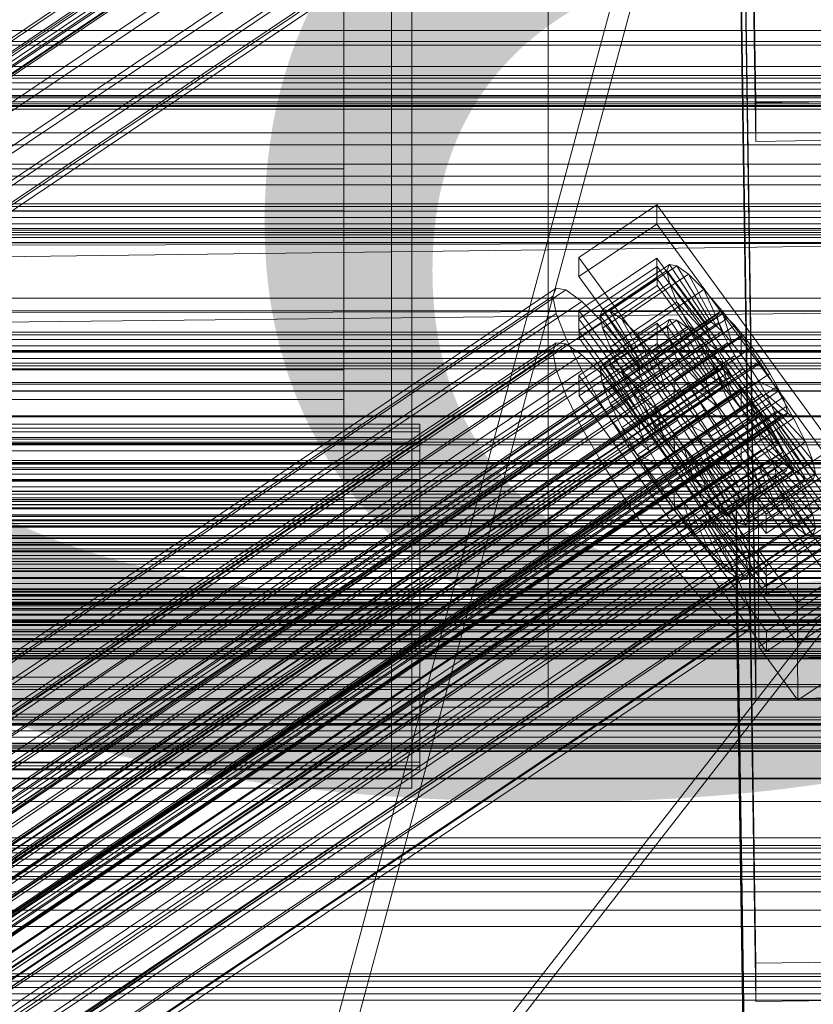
# Model space of a CAD drawing. Header units: millimetres. Extents: x -4395 to 65662, y -65530 to 6847.
# Tile 453 of 656: x 252 to 369, y -33327 to -33182. Entities that reach past the tile are written whole.
import ezdxf

# ---------------------------------------------------------------- set-up
doc = ezdxf.new("R2010")
doc.units = ezdxf.units.MM
for name, color, linetype, lineweight in [('COTAS_P', 1, 'Continuous', 0), ('frontal_briquetadora', 7, 'Continuous', 0), ('frontal_C01', 7, 'Continuous', 0), ('frontal_C02', 7, 'Continuous', 0), ('frontal_C03', 7, 'Continuous', 0), ('frontal_secador', 7, 'Continuous', 0)]:
    doc.layers.add(name, color=color, linetype=linetype, lineweight=lineweight)
doc.dimstyles.new('R19_100', dxfattribs={"dimtxt": 250, "dimasz": 150, "dimexe": 150, "dimexo": 80, "dimgap": 100, "dimtad": 1, "dimtih": 1, "dimtoh": 1, "dimdsep": 46, "dimcen": 0.09, "dimadec": 0, "dimazin": 0, "dimtfac": 1, "dimtdec": 4, "dimtofl": 0, "dimtmove": 0, "dimatfit": 3, "dimfxl": 1, "dimtolj": 1, "dimtzin": 0, "dimarcsym": 0})

# ---------------------------------------------------------------- blocks, each defined once
blk = doc.blocks.new('DIM_R33_44')
at = {"layer": 'COTAS_P'}
for p, q in [((-150, -32200), (550, -32200)), ((550, -32200), (505, -32350)), ((550, -34800), (550, -32200)), ((550, -32200), (595, -32350)), ((550, -34800), (505, -34650)), ((550, -34800), (595, -34650)), ((-150, -34800), (550, -34800))]:
    blk.add_line(p, q, dxfattribs=at)
blk.add_text('2600 P', height=250, rotation=90, dxfattribs=at).set_placement((450, -33500))

msp = doc.modelspace()

# ---------------------------------------------------------------- linework, layer by layer
at = {"layer": 'frontal_briquetadora'}
for p, q in [((207, -33670), (342, -33170)), ((210, -33670), (345, -33170))]:
    msp.add_line(p, q, dxfattribs=at)
at = {"layer": 'frontal_C01'}
for p, q in [((360.514, -33194.484), (357.646, -33000.108)), ((360.514, -33200.129), (357.646, -33005.754)), ((147.554, -33254.584), (361.352, -33110.896)), ((149.85, -33253.504), (363.648, -33109.816)), ((148.798, -33256.036), (362.596, -33112.348)), ((150.672, -33255.154), (364.471, -33111.466)), ((149.865, -33257.097), (363.664, -33113.408)), ((151.191, -33256.473), (364.989, -33112.785)), ((151.369, -33257.372), (365.168, -33113.683)), ((150.683, -33257.694), (364.482, -33114.006)), ((151.196, -33257.788), (364.995, -33114.1)), ((168.21, -33244.16), (352.519, -33120.291)), ((160.982, -33247.56), (345.291, -33123.691)), ((171.232, -33249.432), (355.541, -33125.563)), ((360.514, -33320.762), (357.646, -33126.386)), ((164.752, -33252.481), (349.061, -33128.612)), ((173.554, -33254.089), (357.863, -33130.219)), ((360.514, -33326.407), (357.646, -33132.031)), ((168.263, -33256.578), (352.572, -33132.708)), ((175.016, -33257.811), (359.326, -33133.942)), ((171.275, -33259.571), (355.584, -33135.702)), ((175.521, -33260.347), (359.83, -33136.477)), ((173.584, -33261.258), (357.893, -33137.388)), ((175.032, -33261.522), (359.341, -33137.653)), ((300, -33166.179), (300, -33204.143)), ((300, -33210.34), (300, -33173.768)), ((-425, -33189.122), (425, -33189.122)), ((378.512, -33194.239), (360.514, -33194.484)), ((360.514, -33194.484), (360.514, -33200.129)), ((425, -33200.634), (-425, -33200.634)), ((360.514, -33200.129), (378.512, -33199.885)), ((425, -33203.46), (-425, -33203.46)), ((300, -33204.143), (-300, -33204.143)), ((300, -33204.143), (300, -33233.648)), ((300, -33210.34), (-300, -33210.34)), ((300, -33238.029), (300, -33210.34)), ((334.501, -33217.151), (345.969, -33209.443)), ((345.969, -33209.443), (345.981, -33212.266)), ((345.969, -33209.443), (373.501, -33247.154)), ((345.981, -33212.266), (334.513, -33219.973)), ((373.513, -33249.977), (345.981, -33212.266)), ((-425, -33214.972), (425, -33214.972)), ((334.513, -33219.973), (334.501, -33217.151)), ((362.033, -33254.862), (334.501, -33217.151)), ((334.539, -33226.183), (346.008, -33218.475)), ((337.64, -33225.67), (347.47, -33219.064)), ((338.005, -33224.791), (347.835, -33218.184)), ((339.088, -33224.988), (348.918, -33218.382)), ((346.008, -33218.475), (346.02, -33221.298)), ((346.008, -33218.475), (373.539, -33256.187)), ((347.835, -33218.184), (347.47, -33219.064)), ((347.47, -33219.064), (353.205, -33226.92)), ((347.47, -33219.064), (347.847, -33220.96)), ((348.918, -33218.382), (347.835, -33218.184)), ((347.835, -33218.184), (353.378, -33226.504)), ((350.645, -33219.644), (348.918, -33218.382)), ((348.918, -33218.382), (353.892, -33226.597)), ((334.513, -33219.973), (362.045, -33257.684)), ((340.816, -33226.25), (350.645, -33219.644)), ((352.899, -33221.883), (350.645, -33219.644)), ((350.645, -33219.644), (354.71, -33227.195)), ((146.872, -33345.538), (331.181, -33221.668)), ((148.32, -33345.802), (332.629, -33221.933)), ((331.181, -33221.668), (330.692, -33222.844)), ((332.629, -33221.933), (331.181, -33221.668)), ((334.938, -33223.619), (332.629, -33221.933)), ((346.02, -33221.298), (334.551, -33229.005)), ((338.017, -33227.567), (347.847, -33220.96)), ((343.069, -33228.489), (352.899, -33221.883)), ((373.551, -33259.009), (346.02, -33221.298)), ((347.847, -33220.96), (353.384, -33227.819)), ((347.847, -33220.96), (348.941, -33223.745)), ((355.525, -33224.947), (352.899, -33221.883)), ((352.899, -33221.883), (355.777, -33228.256)), ((146.383, -33346.713), (330.692, -33222.844)), ((150.629, -33347.489), (334.938, -33223.619)), ((330.692, -33222.844), (331.197, -33225.379)), ((337.95, -33226.613), (334.938, -33223.619)), ((339.111, -33230.351), (348.941, -33223.745)), ((348.941, -33223.745), (353.902, -33229.138)), ((348.941, -33223.745), (350.678, -33227.228)), ((337.64, -33225.67), (338.005, -33224.791)), ((343.549, -33233.11), (338.005, -33224.791)), ((338.005, -33224.791), (339.088, -33224.988)), ((344.062, -33233.204), (339.088, -33224.988)), ((339.088, -33224.988), (340.816, -33226.25)), ((345.695, -33231.554), (355.525, -33224.947)), ((358.345, -33228.628), (355.525, -33224.947)), ((355.525, -33224.947), (357.021, -33229.707)), ((141.045, -33369.507), (354.844, -33225.819)), ((141.218, -33369.091), (355.017, -33225.403)), ((141.731, -33369.185), (355.53, -33225.496)), ((142.549, -33369.782), (356.348, -33226.094)), ((146.887, -33349.249), (331.197, -33225.379)), ((153.641, -33350.482), (337.95, -33226.613)), ((331.197, -33225.379), (332.659, -33229.102)), ((334.551, -33229.005), (334.539, -33226.183)), ((362.071, -33263.894), (334.539, -33226.183)), ((343.376, -33233.527), (337.64, -33225.67)), ((338.017, -33227.567), (337.64, -33225.67)), ((341.461, -33230.71), (337.95, -33226.613)), ((344.88, -33233.801), (340.816, -33226.25)), ((340.816, -33226.25), (343.069, -33228.489)), ((353.378, -33226.504), (343.549, -33233.11)), ((353.892, -33226.597), (344.062, -33233.204)), ((353.205, -33226.92), (353.378, -33226.504)), ((353.378, -33226.504), (353.892, -33226.597)), ((353.892, -33226.597), (354.71, -33227.195)), ((355.017, -33225.403), (354.844, -33225.819)), ((354.844, -33225.819), (355.022, -33226.717)), ((355.53, -33225.496), (355.017, -33225.403)), ((356.348, -33226.094), (355.53, -33225.496)), ((357.415, -33227.155), (356.348, -33226.094)), ((141.224, -33370.406), (355.022, -33226.717)), ((141.742, -33371.725), (355.541, -33228.037)), ((143.617, -33370.843), (357.415, -33227.155)), ((343.554, -33234.425), (338.017, -33227.567)), ((339.111, -33230.351), (338.017, -33227.567)), ((340.848, -33233.834), (350.678, -33227.228)), ((353.205, -33226.92), (343.376, -33233.527)), ((353.384, -33227.819), (343.554, -33234.425)), ((354.71, -33227.195), (344.88, -33233.801)), ((350.678, -33227.228), (354.725, -33230.787)), ((350.678, -33227.228), (352.938, -33231.172)), ((353.384, -33227.819), (353.205, -33226.92)), ((353.902, -33229.138), (353.384, -33227.819)), ((354.71, -33227.195), (355.777, -33228.256)), ((355.022, -33226.717), (355.541, -33228.037)), ((355.541, -33228.037), (356.363, -33229.686)), ((358.659, -33228.606), (357.415, -33227.155)), ((144.861, -33372.295), (358.659, -33228.606)), ((148.35, -33352.971), (332.659, -33229.102)), ((332.659, -33229.102), (334.981, -33233.758)), ((334.551, -33229.005), (362.083, -33266.717)), ((345.947, -33234.862), (343.069, -33228.489)), ((343.069, -33228.489), (345.695, -33231.554)), ((353.902, -33229.138), (344.073, -33235.744)), ((355.777, -33228.256), (345.947, -33234.862)), ((358.345, -33228.628), (348.515, -33235.235)), ((354.725, -33230.787), (353.902, -33229.138)), ((355.777, -33228.256), (357.021, -33229.707)), ((358.357, -33231.451), (358.345, -33228.628)), ((361.166, -33232.674), (358.345, -33228.628)), ((359.995, -33230.35), (358.659, -33228.606)), ((142.565, -33373.375), (356.363, -33229.686)), ((359.995, -33230.35), (146.196, -33374.038)), ((157.152, -33354.579), (341.461, -33230.71)), ((344.073, -33235.744), (339.111, -33230.351)), ((340.848, -33233.834), (339.111, -33230.351)), ((345.231, -33235.63), (341.461, -33230.71)), ((354.725, -33230.787), (344.895, -33237.394)), ((357.021, -33229.707), (347.191, -33236.314)), ((355.796, -33232.656), (354.725, -33230.787)), ((356.363, -33229.686), (357.434, -33231.554)), ((357.021, -33229.707), (358.357, -33231.451)), ((361.332, -33232.266), (359.995, -33230.35)), ((143.635, -33375.243), (357.434, -33231.554)), ((147.533, -33375.955), (361.332, -33232.266)), ((343.108, -33237.778), (352.938, -33231.172)), ((347.191, -33236.314), (345.695, -33231.554)), ((345.695, -33231.554), (348.515, -33235.235)), ((348.527, -33238.057), (358.357, -33231.451)), ((352.938, -33231.172), (355.796, -33232.656)), ((352.938, -33231.172), (355.569, -33235.308)), ((357.434, -33231.554), (358.68, -33233.514)), ((358.357, -33231.451), (359.693, -33233.367)), ((362.578, -33234.225), (361.332, -33232.266)), ((300, -33233.648), (-300, -33233.648)), ((144.881, -33377.202), (358.68, -33233.514)), ((150.672, -33357.627), (334.981, -33233.758)), ((300, -33233.648), (300, -33252.681)), ((334.981, -33233.758), (338.003, -33239.03)), ((344.895, -33237.394), (340.848, -33233.834)), ((343.108, -33237.778), (340.848, -33233.834)), ((343.549, -33233.11), (343.376, -33233.527)), ((343.376, -33233.527), (343.554, -33234.425)), ((344.062, -33233.204), (343.549, -33233.11)), ((344.88, -33233.801), (344.062, -33233.204)), ((345.947, -33234.862), (344.88, -33233.801)), ((355.796, -33232.656), (345.966, -33239.262)), ((359.693, -33233.367), (349.863, -33239.974)), ((351.336, -33239.281), (361.166, -33232.674)), ((357.042, -33234.615), (355.796, -33232.656)), ((358.68, -33233.514), (360.017, -33235.43)), ((361.166, -33232.674), (359.693, -33233.367)), ((359.693, -33233.367), (360.939, -33235.327)), ((363.797, -33236.81), (361.166, -33232.674)), ((148.779, -33377.914), (362.578, -33234.225)), ((343.554, -33234.425), (344.073, -33235.744)), ((345.739, -33241.914), (355.569, -33235.308)), ((347.191, -33236.314), (345.947, -33234.862)), ((357.042, -33234.615), (347.212, -33241.221)), ((348.515, -33235.235), (348.527, -33238.057)), ((348.515, -33235.235), (351.336, -33239.281)), ((360.939, -33235.327), (351.109, -33241.933)), ((355.569, -33235.308), (357.042, -33234.615)), ((355.569, -33235.308), (358.39, -33239.354)), ((358.378, -33236.531), (357.042, -33234.615)), ((363.797, -33236.81), (360.939, -33235.327)), ((360.939, -33235.327), (362.01, -33237.195)), ((363.648, -33236.094), (362.578, -33234.225)), ((146.218, -33379.119), (360.017, -33235.43)), ((149.85, -33379.782), (363.648, -33236.094)), ((345.231, -33235.63), (160.922, -33359.5)), ((344.073, -33235.744), (344.895, -33237.394)), ((349.002, -33241.039), (345.231, -33235.63)), ((348.527, -33238.057), (347.191, -33236.314)), ((358.378, -33236.531), (348.548, -33243.138)), ((358.39, -33239.354), (358.378, -33236.531)), ((359.714, -33238.275), (358.378, -33236.531)), ((360.017, -33235.43), (361.352, -33237.174)), ((364.471, -33237.743), (363.648, -33236.094)), ((300, -33238.029), (-300, -33238.029)), ((147.554, -33380.862), (361.352, -33237.174)), ((150.672, -33381.432), (364.471, -33237.743)), ((300, -33254.949), (300, -33238.029)), ((345.966, -33239.262), (343.108, -33237.778)), ((345.739, -33241.914), (343.108, -33237.778)), ((344.895, -33237.394), (345.966, -33239.262)), ((349.863, -33239.974), (348.527, -33238.057)), ((362.01, -33237.195), (352.18, -33243.801)), ((353.967, -33243.417), (363.797, -33236.81)), ((361.352, -33237.174), (362.596, -33238.625)), ((366.057, -33240.754), (362.01, -33237.195)), ((362.01, -33237.195), (362.833, -33238.844)), ((366.057, -33240.754), (363.797, -33236.81)), ((364.989, -33239.062), (364.471, -33237.743)), ((148.798, -33382.314), (362.596, -33238.625)), ((151.191, -33382.751), (364.989, -33239.062)), ((153.694, -33362.9), (338.003, -33239.03)), ((338.003, -33239.03), (341.52, -33244.56)), ((345.966, -33239.262), (347.212, -33241.221)), ((348.56, -33245.96), (358.39, -33239.354)), ((349.863, -33239.974), (351.336, -33239.281)), ((359.714, -33238.275), (349.884, -33244.881)), ((351.336, -33239.281), (353.967, -33243.417)), ((362.833, -33238.844), (353.003, -33245.451)), ((358.39, -33239.354), (361.21, -33243.035)), ((361.21, -33243.035), (359.714, -33238.275)), ((360.958, -33239.726), (359.714, -33238.275)), ((362.596, -33238.625), (363.664, -33239.686)), ((367.794, -33244.237), (362.833, -33238.844)), ((362.833, -33238.844), (363.351, -33240.163)), ((365.168, -33239.961), (364.989, -33239.062)), ((149.865, -33383.374), (363.664, -33239.686)), ((150.683, -33383.972), (364.482, -33240.284)), ((151.196, -33384.066), (364.995, -33240.377)), ((151.369, -33383.649), (365.168, -33239.961)), ((164.693, -33364.909), (349.002, -33241.039)), ((352.519, -33246.569), (349.002, -33241.039)), ((351.109, -33241.933), (349.863, -33239.974)), ((360.958, -33239.726), (351.128, -33246.333)), ((362.025, -33240.787), (352.196, -33247.393)), ((363.351, -33240.163), (353.521, -33246.77)), ((363.53, -33241.062), (353.7, -33247.668)), ((356.228, -33247.361), (366.057, -33240.754)), ((363.836, -33246.099), (360.958, -33239.726)), ((362.025, -33240.787), (360.958, -33239.726)), ((366.09, -33248.338), (362.025, -33240.787)), ((362.843, -33241.385), (362.025, -33240.787)), ((368.888, -33247.022), (363.351, -33240.163)), ((363.351, -33240.163), (363.53, -33241.062)), ((363.53, -33241.062), (363.357, -33241.478)), ((369.265, -33248.918), (363.53, -33241.062)), ((363.664, -33239.686), (364.482, -33240.284)), ((364.482, -33240.284), (364.995, -33240.377)), ((364.995, -33240.377), (365.168, -33239.961)), ((367.794, -33244.237), (366.057, -33240.754)), ((347.212, -33241.221), (345.739, -33241.914)), ((348.56, -33245.96), (345.739, -33241.914)), ((347.212, -33241.221), (348.548, -33243.138)), ((352.18, -33243.801), (351.109, -33241.933)), ((351.109, -33241.933), (353.967, -33243.417)), ((362.843, -33241.385), (353.014, -33247.991)), ((363.357, -33241.478), (353.527, -33248.085)), ((367.817, -33249.6), (362.843, -33241.385)), ((363.357, -33241.478), (362.843, -33241.385)), ((368.9, -33249.798), (363.357, -33241.478)), ((348.548, -33243.138), (348.56, -33245.96)), ((348.548, -33243.138), (349.884, -33244.881)), ((351.38, -33249.641), (361.21, -33243.035)), ((353.003, -33245.451), (352.18, -33243.801)), ((352.18, -33243.801), (356.228, -33247.361)), ((353.967, -33243.417), (356.228, -33247.361)), ((361.21, -33243.035), (363.836, -33246.099)), ((157.211, -33368.429), (341.52, -33244.56)), ((341.52, -33244.56), (345.291, -33249.969)), ((349.884, -33244.881), (351.38, -33249.641)), ((349.884, -33244.881), (351.128, -33246.333)), ((353.521, -33246.77), (353.003, -33245.451)), ((353.003, -33245.451), (357.964, -33250.843)), ((357.964, -33250.843), (367.794, -33244.237)), ((360.882, -33252.444), (372.35, -33244.736)), ((368.888, -33247.022), (367.794, -33244.237)), ((168.21, -33370.438), (352.519, -33246.569)), ((351.38, -33249.641), (348.56, -33245.96)), ((351.128, -33246.333), (354.006, -33252.705)), ((351.128, -33246.333), (352.196, -33247.393)), ((355.541, -33251.841), (352.519, -33246.569)), ((353.7, -33247.668), (353.521, -33246.77)), ((353.521, -33246.77), (359.058, -33253.628)), ((354.006, -33252.705), (363.836, -33246.099)), ((363.836, -33246.099), (366.09, -33248.338)), ((352.196, -33247.393), (356.26, -33254.945)), ((352.196, -33247.393), (353.014, -33247.991)), ((353.014, -33247.991), (357.987, -33256.206)), ((353.014, -33247.991), (353.527, -33248.085)), ((353.527, -33248.085), (353.7, -33247.668)), ((353.527, -33248.085), (359.07, -33256.404)), ((353.7, -33247.668), (359.436, -33255.525)), ((356.228, -33247.361), (357.964, -33250.843)), ((356.26, -33254.945), (366.09, -33248.338)), ((359.058, -33253.628), (368.888, -33247.022)), ((373.501, -33247.154), (362.033, -33254.862)), ((366.09, -33248.338), (367.817, -33249.6)), ((369.265, -33248.918), (368.888, -33247.022)), ((354.006, -33252.705), (351.38, -33249.641)), ((357.987, -33256.206), (367.817, -33249.6)), ((359.436, -33255.525), (369.265, -33248.918)), ((367.817, -33249.6), (368.9, -33249.798)), ((368.9, -33249.798), (369.265, -33248.918)), ((160.982, -33373.838), (345.291, -33249.969)), ((345.291, -33249.969), (349.061, -33254.889)), ((357.964, -33250.843), (359.058, -33253.628)), ((359.07, -33256.404), (368.9, -33249.798)), ((362.045, -33257.684), (373.513, -33249.977)), ((171.232, -33375.71), (355.541, -33251.841)), ((357.863, -33256.497), (355.541, -33251.841)), ((357.646, -33252.664), (375.644, -33252.419)), ((357.646, -33258.309), (357.646, -33252.664)), ((360.514, -33447.039), (357.646, -33252.664)), ((360.939, -33265.992), (360.882, -33252.444)), ((366.618, -33260.3), (360.882, -33252.444)), ((378.086, -33252.593), (366.618, -33260.3)), ((300, -33252.681), (-300, -33252.681)), ((300, -33252.681), (300, -33259.947)), ((356.26, -33254.945), (354.006, -33252.705)), ((359.058, -33253.628), (359.436, -33255.525)), ((300, -33254.949), (-300, -33254.949)), ((164.752, -33378.759), (349.061, -33254.889)), ((300, -33259.947), (300, -33254.949)), ((349.061, -33254.889), (352.572, -33258.986)), ((357.987, -33256.206), (356.26, -33254.945)), ((359.436, -33255.525), (359.07, -33256.404)), ((362.033, -33254.862), (362.045, -33257.684)), ((173.554, -33380.366), (357.863, -33256.497)), ((359.326, -33260.22), (357.863, -33256.497)), ((359.07, -33256.404), (357.987, -33256.206)), ((373.539, -33256.187), (362.071, -33263.894)), ((375.644, -33258.065), (357.646, -33258.309)), ((360.514, -33452.685), (357.646, -33258.309)), ((372.408, -33258.285), (360.939, -33265.992)), ((168.263, -33382.855), (352.572, -33258.986)), ((352.572, -33258.986), (355.584, -33261.98)), ((362.083, -33266.717), (373.551, -33259.009)), ((300, -33259.947), (-300, -33259.947)), ((175.016, -33384.089), (359.326, -33260.22)), ((359.83, -33262.755), (359.326, -33260.22)), ((366.618, -33260.3), (366.675, -33273.849)), ((171.275, -33385.849), (355.584, -33261.98)), ((175.521, -33386.624), (359.83, -33262.755)), ((355.584, -33261.98), (357.893, -33263.666)), ((359.341, -33263.931), (359.83, -33262.755)), ((173.584, -33387.535), (357.893, -33263.666)), ((175.032, -33387.8), (359.341, -33263.931)), ((357.893, -33263.666), (359.341, -33263.931)), ((362.071, -33263.894), (362.083, -33266.717)), ((360.939, -33265.992), (366.675, -33273.849)), ((366.675, -33273.849), (378.143, -33266.141)), ((-425, -33315.399), (425, -33315.399)), ((378.512, -33320.517), (360.514, -33320.762)), ((360.514, -33320.762), (360.514, -33326.407)), ((360.514, -33326.407), (378.512, -33326.163))]:
    msp.add_line(p, q, dxfattribs=at)
at = {"layer": 'frontal_C02'}
for p, q in [((360.514, -33276.038), (357.646, -33082.633)), ((360.514, -33282), (357.646, -33088.595)), ((307, -33244.514), (307, -33113.371)), ((310, -33113.371), (310, -33244.514)), ((310, -33274.241), (310, -33140.605)), ((330, -33274.241), (330, -33140.605)), ((310, -33149.546), (310, -33283.183)), ((330, -33283.183), (330, -33149.546)), ((307, -33161.099), (307, -33292.241)), ((310, -33161.099), (310, -33292.241)), ((310, -33295.105), (310, -33163.962)), ((-2250, -33185.445), (2250, -33185.445)), ((450, -33194.595), (-450, -33194.595)), ((-450, -33206.517), (450, -33206.517)), ((334.501, -33224.963), (345.969, -33217.293)), ((345.969, -33217.293), (345.981, -33220.274)), ((345.969, -33217.293), (373.501, -33254.816)), ((345.981, -33220.274), (334.513, -33227.943)), ((373.513, -33257.796), (345.981, -33220.274)), ((334.513, -33227.943), (334.501, -33224.963)), ((362.033, -33262.485), (334.501, -33224.963)), ((338.005, -33232.841), (347.835, -33226.268)), ((339.088, -33232.959), (348.918, -33226.386)), ((347.835, -33226.268), (347.47, -33227.227)), ((348.918, -33226.386), (347.835, -33226.268)), ((347.835, -33226.268), (353.378, -33234.59)), ((350.645, -33227.573), (348.918, -33226.386)), ((348.918, -33226.386), (353.892, -33234.646)), ((334.513, -33227.943), (362.045, -33265.466)), ((334.539, -33234.5), (346.008, -33226.831)), ((337.64, -33233.801), (347.47, -33227.227)), ((340.816, -33234.147), (350.645, -33227.573)), ((346.008, -33226.831), (346.02, -33229.812)), ((346.008, -33226.831), (373.539, -33264.354)), ((347.47, -33227.227), (353.205, -33235.044)), ((347.47, -33227.227), (347.847, -33229.199)), ((352.899, -33229.749), (350.645, -33227.573)), ((350.645, -33227.573), (354.71, -33235.208)), ((338.017, -33235.773), (347.847, -33229.199)), ((347.847, -33229.199), (353.384, -33235.978)), ((347.847, -33229.199), (348.941, -33232.049)), ((146.383, -33354.244), (330.692, -33230.989)), ((146.872, -33352.961), (331.181, -33229.706)), ((148.32, -33353.118), (332.629, -33229.864)), ((331.181, -33229.706), (330.692, -33230.989)), ((330.692, -33230.989), (331.197, -33233.625)), ((332.629, -33229.864), (331.181, -33229.706)), ((334.938, -33231.451), (332.629, -33229.864)), ((346.02, -33229.812), (334.551, -33237.481)), ((343.069, -33236.323), (352.899, -33229.749)), ((373.551, -33267.334), (346.02, -33229.812)), ((355.525, -33232.766), (352.899, -33229.749)), ((352.899, -33229.749), (355.777, -33236.239)), ((150.629, -33354.706), (334.938, -33231.451)), ((337.95, -33234.361), (334.938, -33231.451)), ((339.111, -33238.622), (348.941, -33232.049)), ((348.941, -33232.049), (353.902, -33237.328)), ((348.941, -33232.049), (350.678, -33235.582)), ((141.218, -33376.47), (355.017, -33233.494)), ((141.731, -33376.525), (355.53, -33233.55)), ((146.887, -33356.88), (331.197, -33233.625)), ((331.197, -33233.625), (332.659, -33237.434)), ((337.64, -33233.801), (338.005, -33232.841)), ((343.376, -33241.618), (337.64, -33233.801)), ((338.017, -33235.773), (337.64, -33233.801)), ((343.549, -33241.163), (338.005, -33232.841)), ((338.005, -33232.841), (339.088, -33232.959)), ((344.062, -33241.219), (339.088, -33232.959)), ((339.088, -33232.959), (340.816, -33234.147)), ((345.695, -33239.339), (355.525, -33232.766)), ((355.017, -33233.494), (354.844, -33233.949)), ((355.53, -33233.55), (355.017, -33233.494)), ((358.345, -33236.417), (355.525, -33232.766)), ((355.525, -33232.766), (357.021, -33237.668)), ((356.348, -33234.113), (355.53, -33233.55)), ((141.045, -33376.924), (354.844, -33233.949)), ((141.224, -33377.858), (355.022, -33234.883)), ((142.549, -33377.088), (356.348, -33234.113)), ((143.617, -33378.119), (357.415, -33235.143)), ((153.641, -33357.615), (337.95, -33234.361)), ((334.551, -33237.481), (334.539, -33234.5)), ((362.071, -33272.023), (334.539, -33234.5)), ((341.461, -33238.393), (337.95, -33234.361)), ((344.88, -33241.782), (340.816, -33234.147)), ((340.816, -33234.147), (343.069, -33236.323)), ((353.205, -33235.044), (343.376, -33241.618)), ((353.378, -33234.59), (343.549, -33241.163)), ((353.892, -33234.646), (344.062, -33241.219)), ((354.71, -33235.208), (344.88, -33241.782)), ((353.205, -33235.044), (353.378, -33234.59)), ((353.384, -33235.978), (353.205, -33235.044)), ((353.378, -33234.59), (353.892, -33234.646)), ((353.892, -33234.646), (354.71, -33235.208)), ((354.71, -33235.208), (355.777, -33236.239)), ((354.844, -33233.949), (355.022, -33234.883)), ((355.022, -33234.883), (355.541, -33236.233)), ((357.415, -33235.143), (356.348, -33234.113)), ((358.659, -33236.572), (357.415, -33235.143)), ((141.742, -33379.208), (355.541, -33236.233)), ((144.861, -33379.548), (358.659, -33236.572)), ((343.554, -33242.552), (338.017, -33235.773)), ((339.111, -33238.622), (338.017, -33235.773)), ((340.848, -33242.155), (350.678, -33235.582)), ((345.947, -33242.813), (343.069, -33236.323)), ((343.069, -33236.323), (345.695, -33239.339)), ((353.384, -33235.978), (343.554, -33242.552)), ((355.777, -33236.239), (345.947, -33242.813)), ((358.345, -33236.417), (348.515, -33242.99)), ((350.678, -33235.582), (354.725, -33239.002)), ((350.678, -33235.582), (352.938, -33239.558)), ((353.902, -33237.328), (353.384, -33235.978)), ((355.541, -33236.233), (356.363, -33237.906)), ((355.777, -33236.239), (357.021, -33237.668)), ((358.357, -33239.397), (358.345, -33236.417)), ((361.166, -33240.454), (358.345, -33236.417)), ((359.995, -33238.302), (358.659, -33236.572)), ((142.565, -33380.882), (356.363, -33237.906)), ((148.35, -33360.689), (332.659, -33237.434)), ((332.659, -33237.434), (334.981, -33242.158)), ((334.551, -33237.481), (362.083, -33275.003)), ((353.902, -33237.328), (344.073, -33243.902)), ((357.021, -33237.668), (347.191, -33244.241)), ((354.725, -33239.002), (353.902, -33237.328)), ((356.363, -33237.906), (357.434, -33239.79)), ((357.021, -33237.668), (358.357, -33239.397)), ((359.995, -33238.302), (146.196, -33381.277)), ((157.152, -33361.648), (341.461, -33238.393)), ((344.073, -33243.902), (339.111, -33238.622)), ((340.848, -33242.155), (339.111, -33238.622)), ((345.231, -33243.274), (341.461, -33238.393)), ((343.108, -33246.131), (352.938, -33239.558)), ((354.725, -33239.002), (344.895, -33245.575)), ((347.191, -33244.241), (345.695, -33239.339)), ((345.695, -33239.339), (348.515, -33242.99)), ((348.527, -33245.971), (358.357, -33239.397)), ((352.938, -33239.558), (355.796, -33240.885)), ((352.938, -33239.558), (355.569, -33243.706)), ((355.796, -33240.885), (354.725, -33239.002)), ((358.357, -33239.397), (359.693, -33241.31)), ((361.332, -33240.214), (359.995, -33238.302)), ((143.635, -33382.765), (357.434, -33239.79)), ((147.533, -33383.189), (361.332, -33240.214)), ((355.796, -33240.885), (345.966, -33247.459)), ((351.336, -33247.028), (361.166, -33240.454)), ((357.042, -33242.85), (355.796, -33240.885)), ((357.434, -33239.79), (358.68, -33241.754)), ((361.166, -33240.454), (359.693, -33241.31)), ((363.797, -33244.602), (361.166, -33240.454)), ((362.578, -33242.179), (361.332, -33240.214)), ((-311.15, -33241.621), (311.15, -33241.621)), ((-311.15, -33242.218), (311.15, -33242.218)), ((144.881, -33384.73), (358.68, -33241.754)), ((148.779, -33385.154), (362.578, -33242.179)), ((150.672, -33365.412), (334.981, -33242.158)), ((311.15, -33242.218), (311.15, -33241.621)), ((311.15, -33241.621), (311.15, -33242.755)), ((311.15, -33244.503), (311.15, -33242.218)), ((334.981, -33242.158), (338.003, -33247.473)), ((344.895, -33245.575), (340.848, -33242.155)), ((343.108, -33246.131), (340.848, -33242.155)), ((343.549, -33241.163), (343.376, -33241.618)), ((343.376, -33241.618), (343.554, -33242.552)), ((344.062, -33241.219), (343.549, -33241.163)), ((343.554, -33242.552), (344.073, -33243.902)), ((344.88, -33241.782), (344.062, -33241.219)), ((345.947, -33242.813), (344.88, -33241.782)), ((359.693, -33241.31), (349.863, -33247.883)), ((358.68, -33241.754), (360.017, -33243.667)), ((359.693, -33241.31), (360.939, -33243.275)), ((363.648, -33244.062), (362.578, -33242.179)), ((-311.15, -33242.755), (311.15, -33242.755)), ((-307, -33243.62), (307, -33243.62)), ((146.218, -33386.642), (360.017, -33243.667)), ((345.231, -33243.274), (160.922, -33366.529)), ((307, -33243.62), (307, -33244.514)), ((307, -33291.347), (307, -33243.62)), ((311.15, -33242.755), (311.15, -33245.54)), ((344.073, -33243.902), (344.895, -33245.575)), ((349.002, -33248.671), (345.231, -33243.274)), ((345.739, -33250.279), (355.569, -33243.706)), ((347.191, -33244.241), (345.947, -33242.813)), ((357.042, -33242.85), (347.212, -33249.424)), ((348.515, -33242.99), (348.527, -33245.971)), ((348.515, -33242.99), (351.336, -33247.028)), ((360.939, -33243.275), (351.109, -33249.848)), ((355.569, -33243.706), (357.042, -33242.85)), ((355.569, -33243.706), (358.39, -33247.743)), ((358.378, -33244.762), (357.042, -33242.85)), ((360.017, -33243.667), (361.352, -33245.396)), ((363.797, -33244.602), (360.939, -33243.275)), ((360.939, -33243.275), (362.01, -33245.158)), ((-311.15, -33244.503), (311.15, -33244.503)), ((307, -33244.514), (-307, -33244.514)), ((147.554, -33388.372), (361.352, -33245.396)), ((149.85, -33387.038), (363.648, -33244.062)), ((310, -33244.514), (307, -33244.514)), ((307, -33244.514), (307, -33292.241)), ((310, -33292.241), (310, -33244.514)), ((311.15, -33248.321), (311.15, -33244.503)), ((348.527, -33245.971), (347.191, -33244.241)), ((358.378, -33244.762), (348.548, -33251.336)), ((362.01, -33245.158), (352.18, -33251.731)), ((353.967, -33251.175), (363.797, -33244.602)), ((358.39, -33247.743), (358.378, -33244.762)), ((359.714, -33246.492), (358.378, -33244.762)), ((361.352, -33245.396), (362.596, -33246.825)), ((366.057, -33248.578), (362.01, -33245.158)), ((362.01, -33245.158), (362.833, -33246.832)), ((364.471, -33245.736), (363.648, -33244.062)), ((366.057, -33248.578), (363.797, -33244.602)), ((-311.15, -33245.54), (311.15, -33245.54)), ((148.798, -33389.8), (362.596, -33246.825)), ((150.672, -33388.711), (364.471, -33245.736)), ((311.15, -33245.54), (311.15, -33249.788)), ((345.966, -33247.459), (343.108, -33246.131)), ((345.739, -33250.279), (343.108, -33246.131)), ((344.895, -33245.575), (345.966, -33247.459)), ((349.863, -33247.883), (348.527, -33245.971)), ((359.714, -33246.492), (349.884, -33253.065)), ((362.833, -33246.832), (353.003, -33253.405)), ((361.21, -33251.394), (359.714, -33246.492)), ((360.958, -33247.921), (359.714, -33246.492)), ((362.596, -33246.825), (363.664, -33247.856)), ((367.794, -33252.111), (362.833, -33246.832)), ((362.833, -33246.832), (363.351, -33248.181)), ((364.989, -33247.086), (364.471, -33245.736)), ((-311.15, -33248.321), (311.15, -33248.321)), ((149.865, -33390.831), (363.664, -33247.856)), ((151.191, -33390.061), (364.989, -33247.086)), ((151.369, -33390.995), (365.168, -33248.02)), ((153.694, -33370.728), (338.003, -33247.473)), ((311.15, -33253.412), (311.15, -33248.321)), ((338.003, -33247.473), (341.52, -33253.018)), ((345.966, -33247.459), (347.212, -33249.424)), ((348.56, -33254.316), (358.39, -33247.743)), ((349.863, -33247.883), (351.336, -33247.028)), ((351.109, -33249.848), (349.863, -33247.883)), ((360.958, -33247.921), (351.128, -33254.494)), ((351.336, -33247.028), (353.967, -33251.175)), ((363.351, -33248.181), (353.521, -33254.755)), ((358.39, -33247.743), (361.21, -33251.394)), ((363.836, -33254.41), (360.958, -33247.921)), ((362.025, -33248.951), (360.958, -33247.921)), ((368.888, -33254.961), (363.351, -33248.181)), ((363.351, -33248.181), (363.53, -33249.115)), ((363.664, -33247.856), (364.482, -33248.418)), ((365.168, -33248.02), (364.989, -33247.086)), ((364.995, -33248.474), (365.168, -33248.02)), ((150.683, -33391.394), (364.482, -33248.418)), ((151.196, -33391.45), (364.995, -33248.474)), ((164.693, -33371.926), (349.002, -33248.671)), ((347.212, -33249.424), (345.739, -33250.279)), ((347.212, -33249.424), (348.548, -33251.336)), ((352.519, -33254.216), (349.002, -33248.671)), ((362.025, -33248.951), (352.196, -33255.525)), ((362.843, -33249.514), (353.014, -33256.088)), ((363.357, -33249.57), (353.527, -33256.143)), ((363.53, -33249.115), (353.7, -33255.689)), ((356.228, -33255.152), (366.057, -33248.578)), ((366.09, -33256.587), (362.025, -33248.951)), ((362.843, -33249.514), (362.025, -33248.951)), ((367.817, -33257.774), (362.843, -33249.514)), ((363.357, -33249.57), (362.843, -33249.514)), ((363.53, -33249.115), (363.357, -33249.57)), ((368.9, -33257.892), (363.357, -33249.57)), ((369.265, -33256.933), (363.53, -33249.115)), ((364.482, -33248.418), (364.995, -33248.474)), ((367.794, -33252.111), (366.057, -33248.578)), ((-311.15, -33249.788), (311.15, -33249.788)), ((311.15, -33249.788), (311.15, -33255.209)), ((348.56, -33254.316), (345.739, -33250.279)), ((352.18, -33251.731), (351.109, -33249.848)), ((351.109, -33249.848), (353.967, -33251.175)), ((353.967, -33251.175), (356.228, -33255.152)), ((348.548, -33251.336), (348.56, -33254.316)), ((348.548, -33251.336), (349.884, -33253.065)), ((351.38, -33257.968), (361.21, -33251.394)), ((353.003, -33253.405), (352.18, -33251.731)), ((352.18, -33251.731), (356.228, -33255.152)), ((357.964, -33258.685), (367.794, -33252.111)), ((360.882, -33260.028), (372.35, -33252.358)), ((361.21, -33251.394), (363.836, -33254.41)), ((368.888, -33254.961), (367.794, -33252.111)), ((-311.15, -33253.412), (311.15, -33253.412)), ((157.211, -33376.273), (341.52, -33253.018)), ((311.15, -33259.43), (311.15, -33253.412)), ((341.52, -33253.018), (345.291, -33258.415)), ((349.884, -33253.065), (351.38, -33257.968)), ((349.884, -33253.065), (351.128, -33254.494)), ((353.521, -33254.755), (353.003, -33253.405)), ((353.003, -33253.405), (357.964, -33258.685)), ((-311.15, -33255.209), (311.15, -33255.209)), ((168.21, -33377.471), (352.519, -33254.216)), ((311.15, -33255.209), (311.15, -33261.434)), ((351.38, -33257.968), (348.56, -33254.316)), ((351.128, -33254.494), (354.006, -33260.984)), ((351.128, -33254.494), (352.196, -33255.525)), ((352.196, -33255.525), (356.26, -33263.16)), ((352.196, -33255.525), (353.014, -33256.088)), ((355.541, -33259.532), (352.519, -33254.216)), ((353.7, -33255.689), (353.521, -33254.755)), ((353.521, -33254.755), (359.058, -33261.534)), ((354.006, -33260.984), (363.836, -33254.41)), ((356.228, -33255.152), (357.964, -33258.685)), ((359.058, -33261.534), (368.888, -33254.961)), ((373.501, -33254.816), (362.033, -33262.485)), ((363.836, -33254.41), (366.09, -33256.587)), ((369.265, -33256.933), (368.888, -33254.961)), ((353.014, -33256.088), (357.987, -33264.348)), ((353.014, -33256.088), (353.527, -33256.143)), ((353.527, -33256.143), (353.7, -33255.689)), ((353.527, -33256.143), (359.07, -33264.466)), ((353.7, -33255.689), (359.436, -33263.506)), ((356.26, -33263.16), (366.09, -33256.587)), ((359.436, -33263.506), (369.265, -33256.933)), ((366.09, -33256.587), (367.817, -33257.774)), ((368.9, -33257.892), (369.265, -33256.933)), ((-440, -33258.008), (440, -33258.008)), ((-440, -33258.219), (440, -33258.219)), ((-440, -33258.409), (440, -33258.409)), ((160.982, -33381.67), (345.291, -33258.415)), ((345.291, -33258.415), (349.061, -33263.296)), ((354.006, -33260.984), (351.38, -33257.968)), ((357.987, -33264.348), (367.817, -33257.774)), ((359.07, -33264.466), (368.9, -33257.892)), ((362.045, -33265.466), (373.513, -33257.796)), ((367.817, -33257.774), (368.9, -33257.892)), ((-440, -33259.029), (440, -33259.029)), ((-440, -33259.396), (440, -33259.396)), ((311.15, -33259.43), (-311.15, -33259.43)), ((171.232, -33382.786), (355.541, -33259.532)), ((311.15, -33265.963), (311.15, -33259.43)), ((357.863, -33264.255), (355.541, -33259.532)), ((357.964, -33258.685), (359.058, -33261.534)), ((-440, -33260.382), (440, -33260.382)), ((-440, -33260.901), (440, -33260.901)), ((356.26, -33263.16), (354.006, -33260.984)), ((357.646, -33260.487), (375.644, -33260.244)), ((357.646, -33266.448), (357.646, -33260.487)), ((360.514, -33453.892), (357.646, -33260.487)), ((360.939, -33274.334), (360.882, -33260.028)), ((366.618, -33267.845), (360.882, -33260.028)), ((378.086, -33260.176), (366.618, -33267.845)), ((-440, -33262.186), (440, -33262.186)), ((-311.15, -33261.434), (311.15, -33261.434)), ((311.15, -33261.434), (311.15, -33268.038)), ((359.058, -33261.534), (359.436, -33263.506)), ((362.033, -33262.485), (362.045, -33265.466)), ((-440, -33262.822), (440, -33262.822)), ((164.752, -33386.551), (349.061, -33263.296)), ((349.061, -33263.296), (352.572, -33267.329)), ((357.987, -33264.348), (356.26, -33263.16)), ((359.436, -33263.506), (359.07, -33264.466)), ((440, -33264.318), (-440, -33264.318)), ((-440, -33265.028), (440, -33265.028)), ((173.554, -33387.509), (357.863, -33264.255)), ((359.326, -33268.064), (357.863, -33264.255)), ((359.07, -33264.466), (357.987, -33264.348)), ((373.539, -33264.354), (362.071, -33272.023)), ((-440, -33266.633), (440, -33266.633)), ((-311.15, -33265.963), (311.15, -33265.963)), ((311.15, -33272.567), (311.15, -33265.963)), ((375.644, -33266.205), (357.646, -33266.448)), ((360.514, -33459.853), (357.646, -33266.448)), ((372.408, -33266.665), (360.939, -33274.334)), ((-440, -33267.368), (440, -33267.368)), ((-311.15, -33268.038), (311.15, -33268.038)), ((168.263, -33390.583), (352.572, -33267.329)), ((175.016, -33391.319), (359.326, -33268.064)), ((311.15, -33268.038), (311.15, -33274.571)), ((352.572, -33267.329), (355.584, -33270.238)), ((359.83, -33270.7), (359.326, -33268.064)), ((362.083, -33275.003), (373.551, -33267.334)), ((366.618, -33267.845), (366.675, -33282.151)), ((-440, -33268.973), (440, -33268.973)), ((-440, -33269.683), (440, -33269.683)), ((-440, -33271.178), (440, -33271.178)), ((-425, -33270.442), (425, -33270.442)), ((171.275, -33393.492), (355.584, -33270.238)), ((175.521, -33393.955), (359.83, -33270.7)), ((355.584, -33270.238), (357.893, -33271.825)), ((359.341, -33271.983), (359.83, -33270.7)), ((-440, -33271.815), (440, -33271.815)), ((-311.15, -33272.567), (311.15, -33272.567)), ((173.584, -33395.08), (357.893, -33271.825)), ((175.032, -33395.238), (359.341, -33271.983)), ((311.15, -33278.791), (311.15, -33272.567)), ((357.893, -33271.825), (359.341, -33271.983)), ((362.071, -33272.023), (362.083, -33275.003)), ((-440, -33273.099), (440, -33273.099)), ((-440, -33273.619), (440, -33273.619)), ((330, -33274.241), (310, -33274.241)), ((310, -33274.241), (310, -33283.183)), ((330, -33283.183), (330, -33274.241)), ((360.939, -33274.334), (366.675, -33282.151)), ((-440, -33274.604), (440, -33274.604)), ((-440, -33274.972), (440, -33274.972)), ((-440, -33275.591), (440, -33275.591)), ((-440, -33275.781), (440, -33275.781)), ((-311.15, -33274.571), (311.15, -33274.571)), ((311.15, -33274.571), (311.15, -33280.588)), ((378.512, -33275.795), (360.514, -33276.038)), ((366.675, -33282.151), (378.143, -33274.482)), ((-440, -33275.993), (440, -33275.993)), ((360.514, -33276.038), (360.514, -33282)), ((-311.15, -33278.791), (311.15, -33278.791)), ((311.15, -33284.212), (311.15, -33278.791)), ((-311.15, -33280.588), (311.15, -33280.588)), ((311.15, -33280.588), (311.15, -33285.679)), ((425, -33281.896), (-425, -33281.896)), ((360.514, -33282), (378.512, -33281.756)), ((-311.15, -33284.212), (311.15, -33284.212)), ((310, -33283.183), (330, -33283.183)), ((311.15, -33288.46), (311.15, -33284.212)), ((425, -33285.583), (-425, -33285.583)), ((-311.15, -33285.679), (311.15, -33285.679)), ((311.15, -33285.679), (311.15, -33289.498)), ((-311.15, -33288.46), (311.15, -33288.46)), ((311.15, -33291.246), (311.15, -33288.46)), ((-311.15, -33289.498), (311.15, -33289.498)), ((311.15, -33289.498), (311.15, -33291.783)), ((-311.15, -33291.246), (311.15, -33291.246)), ((307, -33291.347), (-307, -33291.347)), ((307, -33292.241), (307, -33291.347)), ((311.15, -33292.379), (311.15, -33291.246)), ((-311.15, -33291.783), (311.15, -33291.783)), ((-311.15, -33292.379), (311.15, -33292.379)), ((310, -33292.241), (-310, -33292.241)), ((-307, -33292.241), (307, -33292.241)), ((307, -33292.241), (310, -33292.241)), ((310, -33295.105), (310, -33292.241)), ((311.15, -33291.783), (311.15, -33292.379)), ((-310, -33295.105), (310, -33295.105)), ((-425, -33297.037), (425, -33297.037))]:
    msp.add_line(p, q, dxfattribs=at)
at = {"layer": 'frontal_C03'}
for p, q in [((1270, -33190.463), (-1230, -33190.463)), ((1270, -33190.849), (-1230, -33190.849)), ((1270, -33191.515), (-1230, -33191.515)), ((-1230, -33192.448), (1270, -33192.448)), ((1270, -33193.39), (-1230, -33193.39)), ((1270, -33194.322), (-1230, -33194.322)), ((1270, -33194.988), (-1230, -33194.988)), ((1270, -33195.374), (-1230, -33195.374)), ((1270, -33209.304), (-1230, -33209.304)), ((1270, -33209.69), (-1230, -33209.69)), ((1270, -33210.356), (-1230, -33210.356)), ((-1230, -33211.289), (1270, -33211.289)), ((1270, -33212.231), (-1230, -33212.231)), ((1270, -33213.163), (-1230, -33213.163)), ((1270, -33213.829), (-1230, -33213.829)), ((1270, -33214.215), (-1230, -33214.215)), ((1270, -33228.145), (-1230, -33228.145)), ((1270, -33228.531), (-1230, -33228.531)), ((1270, -33229.197), (-1230, -33229.197)), ((-1230, -33230.129), (1270, -33230.129)), ((1270, -33230.841), (-1230, -33230.841)), ((1270, -33230.926), (-1230, -33230.926)), ((1270, -33231.072), (-1230, -33231.072)), ((1270, -33232.004), (-1230, -33232.004)), ((1270, -33232.67), (-1230, -33232.67)), ((1270, -33233.056), (-1230, -33233.056)), ((1270, -33235.54), (-1230, -33235.54)), ((1270, -33235.782), (-1230, -33235.782)), ((1270, -33236.725), (-1230, -33236.725)), ((1270, -33236.791), (-1230, -33236.791)), ((1270, -33240.396), (-1230, -33240.396)), ((1270, -33240.585), (-1230, -33240.585)), ((1270, -33244.309), (-1230, -33244.309)), ((1270, -33244.671), (-1230, -33244.671)), ((1270, -33246.986), (-1230, -33246.986)), ((1270, -33247.246), (-1230, -33247.246)), ((1270, -33247.372), (-1230, -33247.372)), ((1270, -33247.529), (-1230, -33247.529)), ((1270, -33248.038), (-1230, -33248.038)), ((-1230, -33248.97), (1270, -33248.97)), ((1270, -33249.913), (-1230, -33249.913)), ((1270, -33250.845), (-1230, -33250.845)), ((1516, -33251.456), (-1476, -33251.456)), ((1516, -33251.483), (-1476, -33251.483)), ((1516, -33252.447), (-1476, -33252.447)), ((1516, -33252.473), (-1476, -33252.473)), ((1270, -33251.511), (-1230, -33251.511)), ((1270, -33251.897), (-1230, -33251.897)), ((1516, -33252.925), (-1476, -33252.925)), ((1516, -33253), (-1476, -33253)), ((1516, -33253.915), (-1476, -33253.915)), ((1516, -33253.991), (-1476, -33253.991)), ((1516, -33255.665), (-1476, -33255.665)), ((1516, -33255.778), (-1476, -33255.778)), ((1516, -33256.655), (-1476, -33256.655)), ((1516, -33256.769), (-1476, -33256.769)), ((1270, -33255.811), (-1230, -33255.811)), ((1270, -33256.233), (-1230, -33256.233)), ((-1230, -33256.239), (1270, -33256.239)), ((-1230, -33256.567), (1270, -33256.567)), ((1516, -33259.259), (-1476, -33259.259)), ((-1476, -33259.393), (1516, -33259.393)), ((1516, -33260.25), (-1476, -33260.25)), ((-1476, -33260.384), (1516, -33260.384)), ((1516, -33263.161), (-1476, -33263.161)), ((1516, -33263.295), (-1476, -33263.295)), ((1516, -33264.152), (-1476, -33264.152)), ((1516, -33264.285), (-1476, -33264.285)), ((1516, -33266.776), (-1476, -33266.776)), ((1516, -33266.889), (-1476, -33266.889)), ((1270, -33265.827), (-1230, -33265.827)), ((1270, -33265.987), (-1230, -33265.987)), ((1270, -33266.213), (-1230, -33266.213)), ((1270, -33266.321), (-1230, -33266.321)), ((1270, -33266.879), (-1230, -33266.879)), ((1516, -33267.767), (-1476, -33267.767)), ((1516, -33267.88), (-1476, -33267.88)), ((-1230, -33267.811), (1270, -33267.811)), ((1270, -33268.297), (-1230, -33268.297)), ((1516, -33269.554), (-1476, -33269.554)), ((1516, -33269.629), (-1476, -33269.629)), ((1270, -33268.724), (-1230, -33268.724)), ((1270, -33268.754), (-1230, -33268.754)), ((1270, -33269.686), (-1230, -33269.686)), ((1516, -33270.544), (-1476, -33270.544)), ((1516, -33270.62), (-1476, -33270.62)), ((1516, -33271.071), (-1476, -33271.071)), ((1516, -33271.098), (-1476, -33271.098)), ((1270, -33270.352), (-1230, -33270.352)), ((1270, -33270.738), (-1230, -33270.738)), ((-1580, -33272.082), (1620, -33272.082)), ((1516, -33272.062), (-1476, -33272.062)), ((1516, -33272.089), (-1476, -33272.089)), ((1270, -33275.024), (-1230, -33275.024)), ((1270, -33275.307), (-1230, -33275.307)), ((1620, -33276.082), (-1580, -33276.082)), ((1270, -33279.864), (-1230, -33279.864)), ((1270, -33280.227), (-1230, -33280.227)), ((1270, -33281.969), (-1230, -33281.969)), ((1270, -33282.158), (-1230, -33282.158)), ((1270, -33284.668), (-1230, -33284.668)), ((1270, -33285.054), (-1230, -33285.054)), ((1270, -33285.72), (-1230, -33285.72)), ((1270, -33285.763), (-1230, -33285.763)), ((1270, -33285.829), (-1230, -33285.829)), ((-1230, -33286.652), (1270, -33286.652)), ((1270, -33287.594), (-1230, -33287.594)), ((1270, -33288.527), (-1230, -33288.527)), ((1270, -33288.753), (-1230, -33288.753)), ((1270, -33288.995), (-1230, -33288.995)), ((1270, -33289.193), (-1230, -33289.193)), ((1270, -33289.579), (-1230, -33289.579)), ((1270, -33293.61), (-1230, -33293.61)), ((1270, -33293.695), (-1230, -33293.695)), ((1270, -33303.509), (-1230, -33303.509)), ((1270, -33303.895), (-1230, -33303.895)), ((1270, -33304.561), (-1230, -33304.561)), ((-1230, -33305.493), (1270, -33305.493)), ((1270, -33306.435), (-1230, -33306.435)), ((1270, -33307.368), (-1230, -33307.368)), ((1270, -33308.034), (-1230, -33308.034)), ((1270, -33308.42), (-1230, -33308.42)), ((1270, -33322.35), (-1230, -33322.35)), ((1270, -33322.736), (-1230, -33322.736)), ((1270, -33323.402), (-1230, -33323.402)), ((-1230, -33324.334), (1270, -33324.334)), ((1270, -33325.276), (-1230, -33325.276)), ((1270, -33326.208), (-1230, -33326.208))]:
    msp.add_line(p, q, dxfattribs=at)
at = {"layer": 'frontal_secador'}
for p, q in [((1250, -33183.856), (-1250, -33183.856)), ((1250, -33185.455), (-1250, -33185.455)), ((1250, -33186), (-1250, -33186)), ((1360, -33193.5), (-1360, -33193.5)), ((1250, -33193.75), (-1250, -33193.75)), ((1360, -33194.863), (-1360, -33194.863)), ((1360, -33198.859), (-1360, -33198.859)), ((1360, -33205.216), (-1360, -33205.216)), ((1360, -33213.5), (-1360, -33213.5)), ((1250, -33212.924), (-1250, -33212.924)), ((413, -33215), (-433.02, -33225.78)), ((413, -33215), (-431.48, -34297.08)), ((413, -33215), (-424.22, -33216.98)), ((413, -33215), (-417.18, -33215.22)), ((-413, -33215), (413, -33215)), ((1360, -33223.147), (-1360, -33223.147)), ((407, -33225), (-423.38, -33233.82)), ((407, -33225), (-422.12, -34288.52)), ((407, -33225), (-416.18, -33226.62)), ((407, -33225), (-410.42, -33225.18)), ((-407, -33225), (407, -33225)), ((-1360, -33233.5), (1360, -33233.5)), ((-1250, -33233.5), (1250, -33233.5)), ((1360, -33243.853), (-1360, -33243.853)), ((-1400, -33250), (1400, -33250)), ((-1250, -33250), (1250, -33250)), ((1360, -33253.5), (-1360, -33253.5)), ((1250, -33254.076), (-1250, -33254.076)), ((-1250, -33255), (1250, -33255)), ((1360, -33261.784), (-1360, -33261.784)), ((1360, -33268.141), (-1360, -33268.141)), ((1360, -33272.137), (-1360, -33272.137)), ((1360, -33273.5), (-1360, -33273.5)), ((1250, -33273.25), (-1250, -33273.25)), ((1250, -33289.715), (-1250, -33289.715)), ((1250, -33302.349), (-1250, -33302.349)), ((1250, -33310.291), (-1250, -33310.291)), ((1250, -33313), (-1250, -33313))]:
    msp.add_line(p, q, dxfattribs=at)

# ---------------------------------------------------------------- dimensions: what is measured, and where the dimension line sits
at = {"layer": 'COTAS_P'}
dim = msp.add_aligned_dim(p1=(-150, -34800), p2=(-150, -32200), distance=-700, text='<> P', dimstyle='R19_100', dxfattribs=at)
dim.commit()
dim.dimension.update_dxf_attribs({"geometry": 'DIM_R33_44', "text_midpoint": (550, -33500)})

doc.saveas('drawing.dxf')
